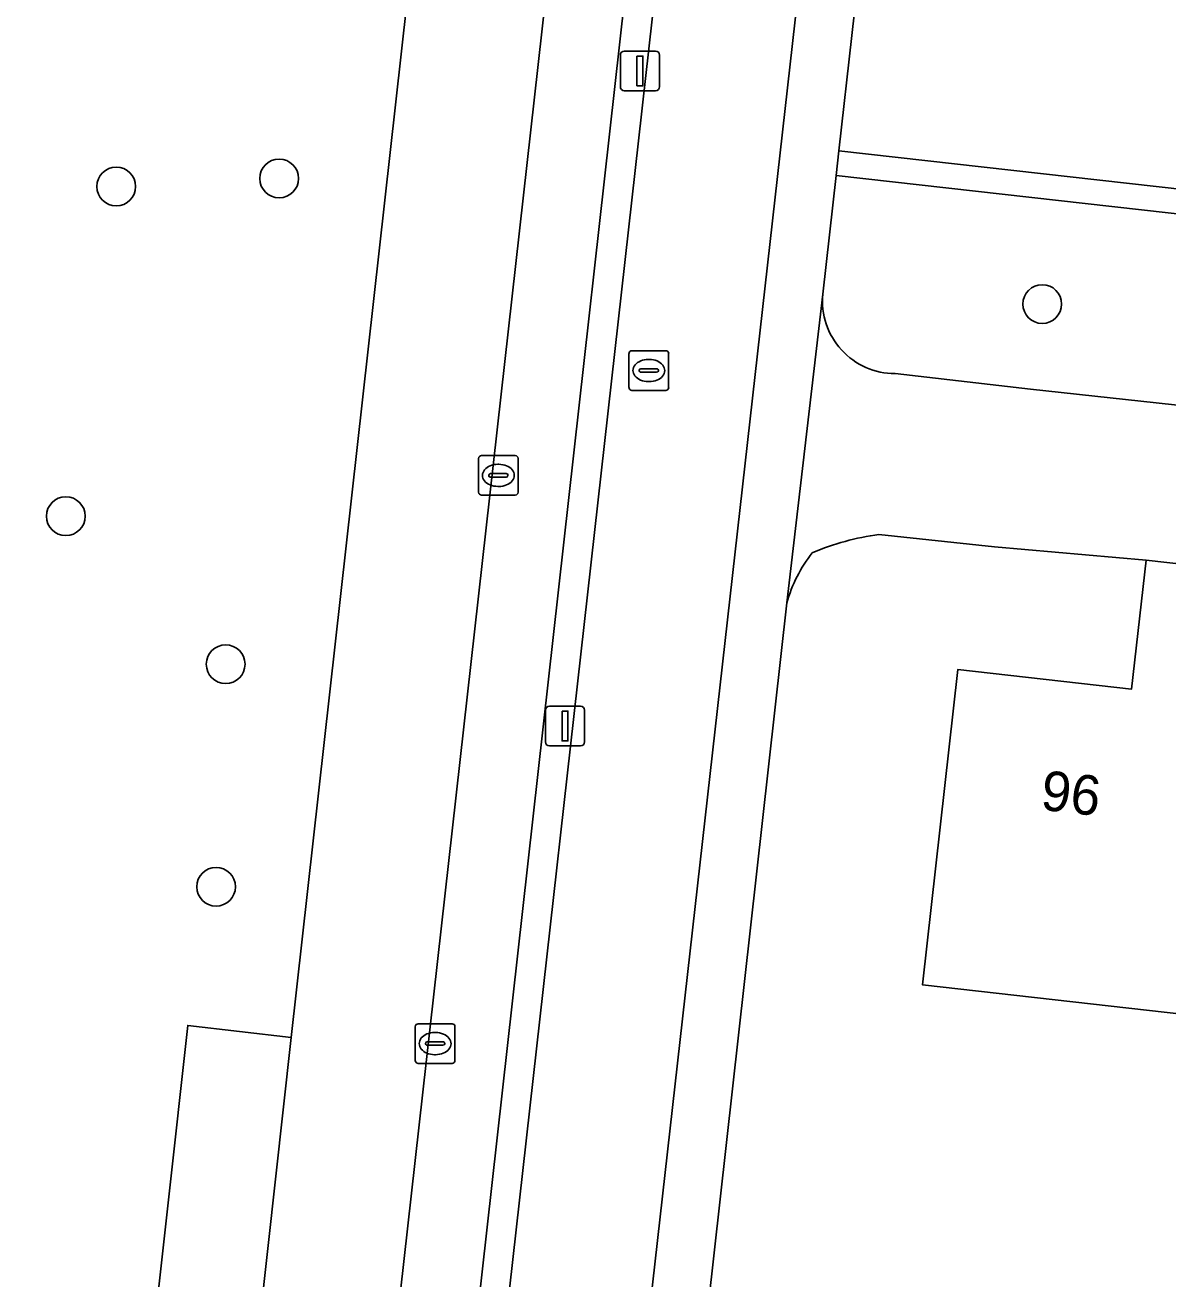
# Model space of a CAD drawing. Extents: x 161928 to 163071, y 386474 to 387428.
# Drawn here: x 162294.62 to 162323.46, y 386905.12 to 386936.75 of the extents above; entities that cross this region are included whole.
import ezdxf

# ---------------------------------------------------------------- set-up
doc = ezdxf.new("R2010")
doc.units = 0
for name, color, linetype in [('IMGEO_Berm_groen', 7, 'Continuous'), ('IMGEO_Boom', 7, 'Continuous'), ('IMGEO_Erf', 7, 'Continuous'), ('IMGEO_Fietspad_gesloten', 7, 'Continuous'), ('IMGEO_Groenvoorziening', 7, 'Continuous'), ('IMGEO_Haag', 7, 'Continuous'), ('IMGEO_Kolk', 7, 'Continuous'), ('IMGEO_Lichtmast', 7, 'Continuous'), ('IMGEO_Pand', 7, 'Continuous'), ('IMGEO_Pand_nummerreeks', 7, 'Continuous'), ('IMGEO_Parkeervlak_open', 7, 'Continuous'), ('IMGEO_Rijbaan_lokaal_open', 7, 'Continuous'), ('IMGEO_Rioolput', 7, 'Continuous'), ('IMGEO_Verkeerseiland_open', 7, 'Continuous'), ('IMGEO_Voetpad_open', 7, 'Continuous')]:
    doc.layers.add(name, color=color, linetype=linetype)

msp = doc.modelspace()

# ---------------------------------------------------------------- linework, layer by layer
at = {"layer": 'IMGEO_Berm_groen'}
for points in [[(162298.724, 386911.513), (162301.337, 386911.211), (162306.752, 386959.631), (162307.254, 386964.155), (162307.286, 386964.619)], [(162293.554, 386841.928), (162293.809, 386844.193), (162299.377, 386893.49), (162296.758, 386893.764), (162298.724, 386911.513)]]:
    msp.add_lwpolyline(points, dxfattribs=at)
at = {"layer": 'IMGEO_Boom'}
for centre in [(162301.031, 386932.882), (162296.919, 386932.679), (162320.287, 386929.713), (162295.647, 386924.361), (162299.681, 386920.626), (162299.439, 386915.01)]:
    msp.add_circle(centre, 0.489, dxfattribs=at)
at = {"layer": 'IMGEO_Erf'}
for points in [[(162317.449, 386953.956), (162315.158, 386933.583), (162332.666, 386931.614), (162352.153, 386929.413), (162352.448, 386932.064), (162355.992, 386931.67), (162355.697, 386929.018), (162358.576, 386928.671), (162358.343, 386926.621), (162364.568, 386925.942), (162364.469, 386925.027), (162364.91, 386924.979), (162365.213, 386927.625), (162367.779, 386927.332), (162367.478, 386924.696), (162375.671, 386923.792)], [(162356.177, 386908.142), (162349.718, 386908.872), (162343.26, 386909.601), (162336.801, 386910.331), (162330.342, 386911.06), (162323.883, 386911.79), (162317.262, 386912.538), (162318.161, 386920.493), (162322.543, 386919.998), (162322.91, 386923.252), (162319.079, 386923.59), (162316.167, 386923.898)], [(162313.839, 386922.175), (162311.861, 386904.421), (162368.354, 386898.131), (162369.101, 386905.165), (162369.262, 386906.664), (162362.636, 386907.412), (162356.177, 386908.142)]]:
    msp.add_lwpolyline(points, dxfattribs=at)
for centre, radius, start, end in [((162317.04, 386917.375), 6.581, 97.6215, 112.8426), ((162317.361, 386921.174), 3.661, 141.7627, 164.133)]:
    msp.add_arc(centre, radius, start, end, dxfattribs=at)
at = {"layer": 'IMGEO_Fietspad_gesloten'}
for points in [[(162331.938, 387130.419), (162315.39, 386981.245), (162313.199, 386961.491), (162312.507, 386955.255), (162299.883, 386842.935), (162299.638, 386840.756)], [(162303.065, 386839.488), (162315.626, 386950.841)]]:
    msp.add_lwpolyline(points, dxfattribs=at)
at = {"layer": 'IMGEO_Groenvoorziening'}
msp.add_lwpolyline([(162358.343, 386926.621), (162358.576, 386928.671), (162355.697, 386929.018), (162352.153, 386929.413), (162332.666, 386931.614), (162315.158, 386933.583), (162315.087, 386932.954), (162332.595, 386930.985), (162358.069, 386928.091), (162357.907, 386926.668), (162357.864, 386926.27), (162364.127, 386925.588), (162364.007, 386924.476), (162375.484, 386923.178), (162375.564, 386923.377), (162375.627, 386923.582), (162375.671, 386923.792), (162367.478, 386924.696), (162367.435, 386924.324), (162364.869, 386924.617), (162364.91, 386924.979), (162364.469, 386925.027), (162364.568, 386925.942)], close=True, dxfattribs=at)
for points in [[(162357.907, 386926.668), (162358.069, 386928.091), (162332.595, 386930.985), (162315.087, 386932.954), (162314.751, 386929.963)], [(162316.576, 386927.959), (162319.992, 386927.563), (162373.036, 386921.794), (162373.25, 386921.78), (162373.465, 386921.785), (162373.678, 386921.809), (162373.888, 386921.852), (162374.093, 386921.913), (162374.293, 386921.993), (162374.484, 386922.09), (162374.666, 386922.204), (162374.837, 386922.334), (162374.995, 386922.478), (162375.141, 386922.636), (162375.271, 386922.806), (162375.386, 386922.988), (162375.484, 386923.178), (162364.007, 386924.476), (162364.127, 386925.588), (162357.864, 386926.27), (162357.907, 386926.668)]]:
    msp.add_lwpolyline(points, dxfattribs=at)
msp.add_arc((162316.573, 386929.79), 1.831, 174.5683, 270.0787, dxfattribs=at)
at = {"layer": 'IMGEO_Haag'}
msp.add_lwpolyline([(162315.158, 386933.583), (162315.087, 386932.954), (162332.595, 386930.985), (162358.069, 386928.091), (162357.907, 386926.668), (162357.864, 386926.27), (162364.127, 386925.588), (162364.007, 386924.476), (162375.484, 386923.178), (162375.564, 386923.377), (162375.627, 386923.582), (162375.671, 386923.792), (162367.478, 386924.696), (162367.435, 386924.324), (162364.869, 386924.617), (162364.91, 386924.979), (162364.469, 386925.027), (162364.568, 386925.942), (162358.343, 386926.621), (162358.576, 386928.671), (162332.666, 386931.614)], close=True, dxfattribs=at)
at = {"layer": 'IMGEO_Kolk'}
for p, q in [((162306.062, 386924.965), (162306.062, 386925.817)), ((162306.137, 386925.891), (162306.989, 386925.891)), ((162307.063, 386925.817), (162307.063, 386924.965)), ((162306.364, 386925.434), (162306.762, 386925.434)), ((162306.55, 386925.671), (162306.575, 386925.671)), ((162306.321, 386925.385), (162306.321, 386925.397)), ((162306.759, 386925.348), (162306.361, 386925.348)), ((162306.573, 386925.111), (162306.548, 386925.111)), ((162306.805, 386925.397), (162306.805, 386925.385)), ((162306.989, 386924.891), (162306.137, 386924.891)), ((162304.541, 386911.553), (162305.393, 386911.553)), ((162304.466, 386910.627), (162304.466, 386911.479)), ((162304.954, 386911.333), (162304.979, 386911.333)), ((162305.467, 386911.479), (162305.467, 386910.627)), ((162304.725, 386911.047), (162304.725, 386911.059)), ((162305.163, 386911.01), (162304.765, 386911.01)), ((162304.768, 386911.096), (162305.166, 386911.096)), ((162305.209, 386911.059), (162305.209, 386911.047)), ((162305.393, 386910.553), (162304.541, 386910.553)), ((162304.977, 386910.773), (162304.952, 386910.773))]:
    msp.add_line(p, q, dxfattribs=at)
for points in [[(162306.062, 386924.965), (162306.062, 386925.817)], [(162306.137, 386925.891), (162306.989, 386925.891)], [(162307.063, 386925.817), (162307.063, 386924.965)], [(162306.989, 386924.891), (162306.137, 386924.891)], [(162304.541, 386911.553), (162305.393, 386911.553)], [(162304.466, 386910.627), (162304.466, 386911.479)], [(162305.467, 386911.479), (162305.467, 386910.627)], [(162305.393, 386910.553), (162304.541, 386910.553)]]:
    msp.add_lwpolyline(points, dxfattribs=at)
for centre, radius, start, end in [((162306.139, 386925.815), 0.0765, 91.552, 178.448), ((162306.139, 386925.815), 0.0765, 91.552, 178.448), ((162306.987, 386925.815), 0.0765, 1.552, 88.448), ((162306.987, 386925.815), 0.0765, 1.552, 88.448), ((162306.361, 386925.394), 0.0403, 85.8775, 175.7526), ((162306.766, 386925.396), 0.0386, 1.7309, 96.639), ((162306.358, 386925.384), 0.0366, 178.938, 274.7102), ((162306.762, 386925.391), 0.043, 264.8664, 352.4533), ((162306.139, 386924.967), 0.0765, 181.552, 268.448), ((162306.139, 386924.967), 0.0765, 181.552, 268.448), ((162306.987, 386924.967), 0.0765, 271.552, 358.448), ((162306.987, 386924.967), 0.0765, 271.552, 358.448), ((162304.543, 386911.477), 0.0765, 91.552, 178.448), ((162304.543, 386911.477), 0.0765, 91.552, 178.448), ((162305.391, 386911.477), 0.0765, 1.552, 88.448), ((162305.391, 386911.477), 0.0765, 1.552, 88.448), ((162304.765, 386911.056), 0.0403, 85.8775, 175.7526), ((162304.762, 386911.046), 0.0366, 178.938, 274.7102), ((162305.166, 386911.053), 0.043, 264.8664, 352.4533), ((162305.17, 386911.058), 0.0386, 1.7309, 96.639), ((162304.543, 386910.629), 0.0765, 181.552, 268.448), ((162304.543, 386910.629), 0.0765, 181.552, 268.448), ((162305.391, 386910.629), 0.0765, 271.552, 358.448), ((162305.391, 386910.629), 0.0765, 271.552, 358.448)]:
    msp.add_arc(centre, radius, start, end, dxfattribs=at)
for centre, major_axis, ratio, start_param, end_param in [((162306.549, 386925.391), (-0.387, 0.002), 0.722429, 4.712389, 7.853982), ((162306.574, 386925.391), (-0.39, 0.002), 0.717154, 1.570796, 4.712389), ((162304.953, 386911.053), (-0.387, 0.002), 0.722429, 4.712389, 7.853982), ((162304.978, 386911.053), (-0.39, 0.002), 0.717154, 1.570796, 4.712389)]:
    msp.add_ellipse(centre, major_axis=major_axis, ratio=ratio, start_param=start_param, end_param=end_param, dxfattribs=at)
at = {"layer": 'IMGEO_Lichtmast'}
for p, q in [((162309.641, 386935.196), (162309.641, 386935.996)), ((162309.641, 386935.996), (162309.641, 386935.196)), ((162309.741, 386936.096), (162310.531, 386936.096)), ((162310.531, 386936.096), (162309.741, 386936.096)), ((162310.631, 386935.996), (162310.631, 386935.196)), ((162310.631, 386935.196), (162310.631, 386935.996)), ((162310.531, 386935.096), (162309.741, 386935.096)), ((162309.741, 386935.096), (162310.531, 386935.096)), ((162307.749, 386918.666), (162307.749, 386919.466)), ((162307.749, 386919.466), (162307.749, 386918.666)), ((162307.849, 386919.566), (162308.639, 386919.566)), ((162308.639, 386919.566), (162307.849, 386919.566)), ((162308.739, 386919.466), (162308.739, 386918.666)), ((162308.739, 386918.666), (162308.739, 386919.466)), ((162308.639, 386918.566), (162307.849, 386918.566)), ((162307.849, 386918.566), (162308.639, 386918.566))]:
    msp.add_line(p, q, dxfattribs=at)
for points in [[(162310.061, 386935.971), (162310.211, 386935.971), (162310.211, 386935.221), (162310.061, 386935.221), (162310.061, 386935.971)], [(162308.169, 386919.441), (162308.319, 386919.441), (162308.319, 386918.691), (162308.169, 386918.691), (162308.169, 386919.441)]]:
    msp.add_lwpolyline(points, dxfattribs=at)
for centre, start, end in [((162309.741, 386935.996), 90, 180), ((162309.741, 386935.996), 90, 180), ((162310.531, 386935.996), 0, 90), ((162310.531, 386935.996), 360, 90), ((162309.741, 386935.196), 180, 270), ((162309.741, 386935.196), 180, 270), ((162310.531, 386935.196), 270, 0), ((162310.531, 386935.196), 270, 0), ((162307.849, 386919.466), 90, 180), ((162307.849, 386919.466), 90, 180), ((162308.639, 386919.466), 0, 90), ((162308.639, 386919.466), 360, 90), ((162307.849, 386918.666), 180, 270), ((162307.849, 386918.666), 180, 270), ((162308.639, 386918.666), 270, 0), ((162308.639, 386918.666), 270, 0)]:
    msp.add_arc(centre, 0.1, start, end, dxfattribs=at)
at = {"layer": 'IMGEO_Pand'}
msp.add_lwpolyline([(162322.91, 386923.252), (162322.543, 386919.998), (162318.161, 386920.493), (162317.262, 386912.538), (162323.883, 386911.79), (162325.149, 386922.999)], close=True, dxfattribs=at)
at = {"layer": 'IMGEO_Parkeervlak_open'}
for points in [[(162310.198, 386959.221), (162297.693, 386847.773)], [(162299.828, 386848.786), (162312.076, 386958.208)]]:
    msp.add_lwpolyline(points, dxfattribs=at)
msp.add_lwpolyline([(162301.337, 386911.211), (162298.724, 386911.513), (162296.758, 386893.764), (162299.377, 386893.49)], close=True, dxfattribs=at)
at = {"layer": 'IMGEO_Rijbaan_lokaal_open'}
for points in [[(162310.198, 386959.221), (162306.752, 386959.631), (162301.337, 386911.211), (162299.377, 386893.49), (162293.809, 386844.193), (162293.554, 386841.928)], [(162287.445, 386794.152), (162291.661, 386793.71), (162293.385, 386809.104), (162294.622, 386820.268), (162294.956, 386823.283), (162295.296, 386826.356), (162297.182, 386843.255), (162297.329, 386844.553), (162297.693, 386847.773), (162310.198, 386959.221)]]:
    msp.add_lwpolyline(points, dxfattribs=at)
at = {"layer": 'IMGEO_Rioolput'}
for p, q in [((162309.859, 386927.61), (162309.859, 386928.462)), ((162309.934, 386928.536), (162310.786, 386928.536)), ((162310.347, 386928.316), (162310.372, 386928.316)), ((162310.86, 386928.462), (162310.86, 386927.61)), ((162310.118, 386928.03), (162310.118, 386928.042)), ((162310.556, 386927.993), (162310.158, 386927.993)), ((162310.161, 386928.079), (162310.559, 386928.079)), ((162310.602, 386928.042), (162310.602, 386928.03)), ((162310.37, 386927.756), (162310.345, 386927.756)), ((162310.786, 386927.536), (162309.934, 386927.536))]:
    msp.add_line(p, q, dxfattribs=at)
for points in [[(162309.859, 386927.61), (162309.859, 386928.462)], [(162309.934, 386928.536), (162310.786, 386928.536)], [(162310.86, 386928.462), (162310.86, 386927.61)], [(162310.786, 386927.536), (162309.934, 386927.536)]]:
    msp.add_lwpolyline(points, dxfattribs=at)
for centre, radius, start, end in [((162309.936, 386928.46), 0.0765, 91.552, 178.448), ((162309.936, 386928.46), 0.0765, 91.552, 178.448), ((162310.784, 386928.46), 0.0765, 1.552, 88.448), ((162310.784, 386928.46), 0.0765, 1.552, 88.448), ((162310.158, 386928.039), 0.0403, 85.8775, 175.7526), ((162310.155, 386928.029), 0.0366, 178.938, 274.7102), ((162310.559, 386928.036), 0.043, 264.8664, 352.4533), ((162310.563, 386928.041), 0.0386, 1.7309, 96.639), ((162309.936, 386927.612), 0.0765, 181.552, 268.448), ((162309.936, 386927.612), 0.0765, 181.552, 268.448), ((162310.784, 386927.612), 0.0765, 271.552, 358.448), ((162310.784, 386927.612), 0.0765, 271.552, 358.448)]:
    msp.add_arc(centre, radius, start, end, dxfattribs=at)
for centre, major_axis, ratio, start_param, end_param in [((162310.346, 386928.036), (-0.387, 0.002), 0.722429, 4.712389, 7.853982), ((162310.371, 386928.036), (-0.39, 0.002), 0.717154, 1.570796, 4.712389)]:
    msp.add_ellipse(centre, major_axis=major_axis, ratio=ratio, start_param=start_param, end_param=end_param, dxfattribs=at)
at = {"layer": 'IMGEO_Verkeerseiland_open'}
msp.add_lwpolyline([(162313.199, 386961.491), (162312.452, 386961.57), (162312.076, 386958.208), (162299.828, 386848.786), (162299.329, 386844.33), (162297.329, 386844.553), (162297.182, 386843.255), (162299.883, 386842.935), (162312.507, 386955.255)], close=True, dxfattribs=at)
at = {"layer": 'IMGEO_Voetpad_open'}
for points in [[(162321.767, 386965.569), (162317.167, 386964.756), (162315.626, 386950.841), (162303.065, 386839.488), (162306.389, 386837.497), (162307.426, 386837.364), (162307.29, 386837.844)], [(162310.614, 386892.796), (162311.382, 386900.118), (162311.772, 386903.626), (162311.861, 386904.421), (162313.839, 386922.175), (162314.751, 386929.963), (162315.087, 386932.954), (162315.158, 386933.583), (162317.449, 386953.956), (162318.106, 386959.14)], [(162314.751, 386929.963), (162313.839, 386922.175)], [(162319.992, 386927.563), (162316.576, 386927.959)], [(162373.25, 386921.78), (162373.036, 386921.794), (162319.992, 386927.563)], [(162316.167, 386923.898), (162319.079, 386923.59), (162322.91, 386923.252), (162325.149, 386922.999), (162327.405, 386922.744), (162335.829, 386921.814), (162338.069, 386921.561), (162340.345, 386921.304), (162348.723, 386920.353), (162350.986, 386920.097), (162353.215, 386919.845), (162361.633, 386918.886), (162363.903, 386918.63), (162366.143, 386918.377), (162372.462, 386917.692), (162372.6, 386917.673), (162372.819, 386917.627), (162373.033, 386917.561), (162373.241, 386917.477)]]:
    msp.add_lwpolyline(points, dxfattribs=at)
for centre, radius, start, end in [((162316.573, 386929.79), 1.831, 174.5683, 270.0787), ((162317.04, 386917.375), 6.581, 97.6215, 112.8426), ((162317.361, 386921.174), 3.661, 141.7627, 164.133)]:
    msp.add_arc(centre, radius, start, end, dxfattribs=at)

# ---------------------------------------------------------------- texts
at = {"layer": 'IMGEO_Pand_nummerreeks'}
msp.add_text('96', height=1, rotation=353.5529, dxfattribs=at).set_placement((162320.221, 386916.959))

doc.saveas('drawing.dxf')
